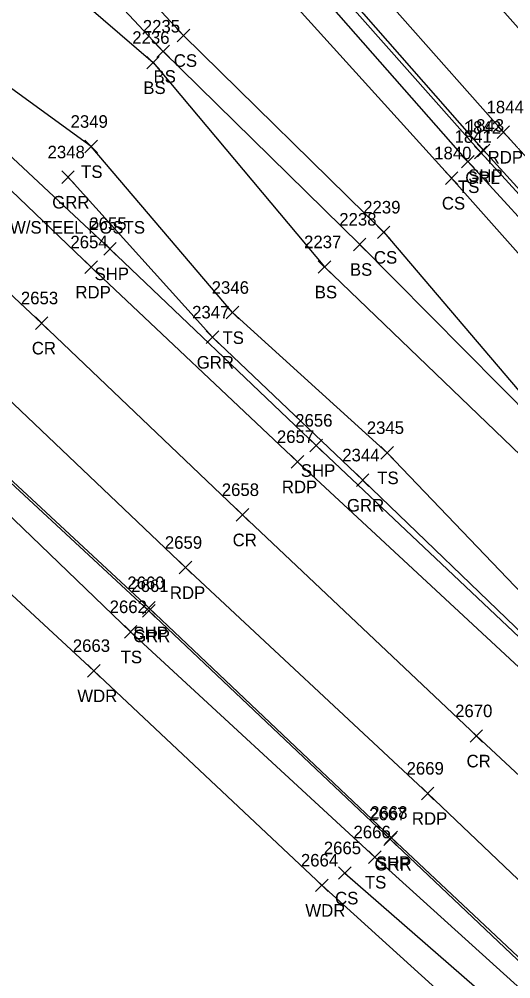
# Model space of a CAD drawing. Extents: x 1647574 to 1652703, y 212895 to 228670.
# Drawn here: x 1648338.2 to 1648416.6, y 227614.7 to 227767.7 of the extents above; entities that cross this region are included whole.
import ezdxf

# ---------------------------------------------------------------- set-up
doc = ezdxf.new("R2010")
doc.units = 0
for name, color, linetype in [('L_A', 7, 'Continuous'), ('L_I', 7, 'Continuous'), ('L_TIC', 7, 'Continuous'), ('LAWA', 7, 'Continuous'), ('LELB', 7, 'Continuous'), ('P_A', 7, 'Continuous'), ('P_I', 7, 'Continuous'), ('P_TIC', 7, 'Continuous'), ('PET', 7, 'Continuous'), ('PRC', 7, 'Continuous'), ('PSP', 7, 'Continuous'), ('R_A', 7, 'Continuous'), ('R_C', 7, 'Continuous'), ('R_I', 7, 'Continuous'), ('R_TIC', 7, 'Continuous'), ('RGR', 7, 'Continuous')]:
    doc.layers.add(name, color=color, linetype=linetype)

msp = doc.modelspace()

# ---------------------------------------------------------------- linework, layer by layer
at = {"layer": 'L_TIC'}
for points in [[(1648363.4, 227764.1), (1648365.4, 227766.1)], [(1648365.4, 227764.1), (1648363.4, 227766.1)], [(1648360.15, 227761.57), (1648362.15, 227763.57)], [(1648362.15, 227761.57), (1648360.15, 227763.57)], [(1648358.53, 227759.77), (1648360.53, 227761.77)], [(1648360.53, 227759.77), (1648358.53, 227761.77)], [(1648348.64, 227746.39), (1648350.64, 227748.39)], [(1648350.64, 227746.39), (1648348.64, 227748.39)], [(1648408.77, 227743.99), (1648410.77, 227745.99)], [(1648410.77, 227743.99), (1648408.77, 227745.99)], [(1648406.17, 227741.36), (1648408.17, 227743.36)], [(1648408.17, 227741.36), (1648406.17, 227743.36)], [(1648395.33, 227732.73), (1648397.33, 227734.73)], [(1648397.33, 227732.73), (1648395.33, 227734.73)], [(1648391.5, 227730.8), (1648393.5, 227732.8)], [(1648393.5, 227730.8), (1648391.5, 227732.8)], [(1648385.88, 227727.2), (1648387.88, 227729.2)], [(1648387.88, 227727.2), (1648385.88, 227729.2)], [(1648371.2, 227719.93), (1648373.2, 227721.93)], [(1648373.2, 227719.93), (1648371.2, 227721.93)], [(1648395.89, 227697.59), (1648397.89, 227699.59)], [(1648397.89, 227697.59), (1648395.89, 227699.59)], [(1648354.95, 227669.04), (1648356.95, 227671.04)], [(1648356.95, 227669.04), (1648354.95, 227671.04)], [(1648349.08, 227662.85), (1648351.08, 227664.85)], [(1648351.08, 227662.85), (1648349.08, 227664.85)], [(1648393.92, 227633.14), (1648395.92, 227635.14)], [(1648395.92, 227633.14), (1648393.92, 227635.14)], [(1648389.13, 227630.61), (1648391.13, 227632.61)], [(1648391.13, 227630.61), (1648389.13, 227632.61)], [(1648385.47, 227628.65), (1648387.47, 227630.65)], [(1648387.47, 227628.65), (1648385.47, 227630.65)]]:
    msp.add_lwpolyline(points, dxfattribs=at)
at = {"layer": 'LAWA'}
msp.add_lwpolyline([(1648247.84, 227762.38), (1648284.5, 227726.84), (1648316.68, 227694.71), (1648350.08, 227663.85), (1648386.47, 227629.65), (1648423.97, 227595.7), (1648457.51, 227562.98), (1648490.36, 227530.59), (1648519.53, 227503.11), (1648553.39, 227472.36), (1648585.36, 227442.98), (1648630.58, 227404.19)], dxfattribs=at)
at = {"layer": 'LELB'}
for points in [[(1648525.46, 227617.36), (1648497.47, 227646.51), (1648467.28, 227678.49), (1648435.31, 227710.73), (1648407.17, 227742.36), (1648379.63, 227772.76), (1648347.94, 227809.77), (1648315.69, 227849.46), (1648282.72, 227890.46), (1648255.42, 227922.98), (1648228.95, 227959.79), (1648203.39, 227994.31), (1648178.45, 228029.64), (1648153.05, 228063.88), (1648128.81, 228100.92), (1648107.87, 228136.93)], [(1648005.17, 228084.65), (1648023.65, 228068.5), (1648050.66, 228049.08), (1648084, 228027.44), (1648113.5, 228007.83), (1648147.29, 227982.73), (1648182.2, 227955.34), (1648213, 227923.38), (1648241.53, 227889), (1648267.07, 227861.14), (1648299.05, 227827.09), (1648330.77, 227794.94), (1648361.15, 227762.57), (1648392.5, 227731.8), (1648431.64, 227692.37), (1648464.56, 227657.5), (1648493.11, 227630.36), (1648521, 227603.29), (1648553.55, 227572.08), (1648564.74, 227563.33)], [(1648003.1, 228082.75), (1648021.4, 228065.95), (1648044.73, 228045.59), (1648079.17, 228018.19), (1648101.81, 227996.84), (1648138.98, 227971.46), (1648165.99, 227945.56), (1648168.81, 227943.47), (1648170.35, 227941.98), (1648172.46, 227939.54), (1648204.47, 227916.76), (1648236.47, 227884.75), (1648262.27, 227857.29), (1648293.8, 227821.06), (1648324.53, 227790.88), (1648359.53, 227760.77), (1648386.88, 227728.2), (1648427.75, 227689.04), (1648461.36, 227653.83), (1648490.92, 227628.14), (1648517.86, 227599.3), (1648549.31, 227568.74), (1648557.52, 227558.9)], [(1648186.1, 227961.67), (1648189.23, 227959.77), (1648191.63, 227954.88), (1648216.39, 227927.07), (1648246.51, 227892.12), (1648271.15, 227865), (1648301.38, 227828.71), (1648334.57, 227797.2), (1648364.4, 227765.1), (1648396.33, 227733.73), (1648431.64, 227692.37)], [(1648774.58, 227389.56), (1648743.29, 227416.76), (1648711.06, 227445.83), (1648678.9, 227476.26), (1648653.94, 227498.58), (1648629.18, 227520.51), (1648599.07, 227550.48), (1648561.98, 227586.59), (1648537.34, 227611.83), (1648495.7, 227652.57), (1648469.81, 227680.64), (1648438.58, 227713.56), (1648409.77, 227744.99), (1648382.96, 227775.49), (1648351.84, 227812.3), (1648319.03, 227851.85)], [(1648685.39, 227422.2), (1648676.45, 227434.08), (1648654, 227457.48), (1648622.43, 227483.58), (1648591.46, 227513.12), (1648558.41, 227543.24), (1648525.7, 227574.49), (1648490.45, 227607.71), (1648459.18, 227639.73), (1648423.29, 227671.04), (1648396.89, 227698.59), (1648372.2, 227720.93), (1648349.64, 227747.39), (1648318.23, 227770.21)], [(1648324.38, 227700.33), (1648355.95, 227670.04), (1648394.92, 227634.14), (1648428.77, 227603.61), (1648465.67, 227570.17), (1648497.97, 227538.04), (1648525.78, 227510.98), (1648559.61, 227480.7), (1648593.98, 227451.63), (1648632.72, 227416.53), (1648638.02, 227413.49)], [(1648390.13, 227631.61), (1648425.7, 227600.61), (1648462.57, 227567.71), (1648496.14, 227536.27), (1648523.87, 227508.14)]]:
    msp.add_lwpolyline(points, dxfattribs=at)
at = {"layer": 'P_TIC'}
for points in [[(1648414.43, 227748.69), (1648416.43, 227750.69)], [(1648416.43, 227748.69), (1648414.43, 227750.69)], [(1648411.29, 227745.76), (1648413.29, 227747.76)], [(1648413.29, 227745.76), (1648411.29, 227747.76)], [(1648351.65, 227730.11), (1648353.65, 227732.11)], [(1648353.65, 227730.11), (1648351.65, 227732.11)], [(1648348.65, 227727.18), (1648350.65, 227729.18)], [(1648350.65, 227727.18), (1648348.65, 227729.18)], [(1648340.75, 227718.26), (1648342.75, 227720.26)], [(1648342.75, 227718.26), (1648340.75, 227720.26)], [(1648384.57, 227698.76), (1648386.57, 227700.76)], [(1648386.57, 227698.76), (1648384.57, 227700.76)], [(1648381.59, 227696.15), (1648383.59, 227698.15)], [(1648383.59, 227696.15), (1648381.59, 227698.15)], [(1648372.8, 227687.7), (1648374.8, 227689.7)], [(1648374.8, 227687.7), (1648372.8, 227689.7)], [(1648363.72, 227679.29), (1648365.72, 227681.29)], [(1648365.72, 227679.29), (1648363.72, 227681.29)], [(1648357.86, 227672.86), (1648359.86, 227674.86)], [(1648359.86, 227672.86), (1648357.86, 227674.86)], [(1648410.12, 227652.45), (1648412.12, 227654.45)], [(1648412.12, 227652.45), (1648410.12, 227654.45)], [(1648402.35, 227643.3), (1648404.35, 227645.3)], [(1648404.35, 227643.3), (1648402.35, 227645.3)], [(1648396.53, 227636.26), (1648398.53, 227638.26)], [(1648398.53, 227636.26), (1648396.53, 227638.26)]]:
    msp.add_lwpolyline(points, dxfattribs=at)
at = {"layer": 'PET'}
for points in [[(1648813.95, 227358.94), (1648778.04, 227392.69), (1648747.29, 227421.36), (1648716.15, 227450.61), (1648683.9, 227480.61), (1648659.12, 227504.21), (1648636.13, 227525.99), (1648605.63, 227555.48), (1648567.94, 227592.71), (1648543.86, 227616.05), (1648502.53, 227657.19), (1648475.06, 227685.79), (1648444.59, 227717.74), (1648415.43, 227749.69), (1648388.57, 227780.05), (1648357.18, 227817.31), (1648324.35, 227856.66)], [(1648315.17, 227761.11), (1648349.65, 227728.18), (1648382.59, 227697.15), (1648419.4, 227663.05), (1648452.03, 227631.59), (1648489.19, 227596.81), (1648522.7, 227564.84), (1648552.35, 227536.57), (1648584.49, 227506.14), (1648616.97, 227475.48), (1648654.44, 227439.35), (1648683.93, 227411.58), (1648698.74, 227397.7)], [(1648333.95, 227709.46), (1648364.72, 227680.29), (1648403.35, 227644.3), (1648435.48, 227613.74), (1648473.57, 227577.89), (1648505.93, 227547.55), (1648536.04, 227518.97), (1648567.27, 227489.65), (1648600.56, 227457.93), (1648638.16, 227422.42), (1648655.14, 227406.15)]]:
    msp.add_lwpolyline(points, dxfattribs=at)
at = {"layer": 'PRC'}
for points in [[(1648838.07, 227353.54), (1648807.35, 227381.57), (1648786.43, 227402.05), (1648755.91, 227430.19), (1648724.74, 227459.82), (1648692.84, 227489.5), (1648667.2, 227513.57), (1648644.8, 227535.1), (1648615.58, 227563.67), (1648577.2, 227600.82), (1648552.11, 227624.84), (1648512.09, 227665.31), (1648484.94, 227693.32), (1648454.59, 227725.67), (1648425.77, 227757.32), (1648398.45, 227788.16), (1648367.06, 227824.4), (1648333.96, 227865.19)], [(1648306.81, 227751.95), (1648341.75, 227719.26), (1648373.8, 227688.7), (1648411.12, 227653.45), (1648443.57, 227623.29), (1648480.79, 227587.8), (1648514.61, 227556.06), (1648544.62, 227527.6), (1648575.8, 227497.95), (1648607.75, 227467.4), (1648646, 227431.31), (1648676.13, 227401.91)]]:
    msp.add_lwpolyline(points, dxfattribs=at)
at = {"layer": 'PSP'}
for points in [[(1648862.79, 227349.77), (1648859.77, 227350.01), (1648838.07, 227353.54), (1648813.95, 227358.94), (1648808.77, 227359.65), (1648801.07, 227367.02), (1648799.4, 227367.69), (1648775.51, 227390.23), (1648744.84, 227418.75), (1648714.06, 227447.93), (1648681.62, 227478.36), (1648656.94, 227501.72), (1648633.18, 227523.88), (1648602.92, 227552.91), (1648564.87, 227589.71), (1648540.52, 227613.53), (1648499.1, 227654.74), (1648471.89, 227682.44), (1648441.11, 227715.05), (1648412.29, 227746.76), (1648385.5, 227777.34), (1648354.02, 227814.19), (1648321.06, 227853.92)], [(1648318.36, 227763.01), (1648352.65, 227731.11), (1648385.57, 227699.76), (1648421.79, 227665.61), (1648455.44, 227633.9), (1648491.74, 227599.36), (1648525.61, 227567.1), (1648554.89, 227539.66), (1648587.9, 227508.74), (1648620.04, 227478.68), (1648657.86, 227443.1), (1648687.13, 227414.42), (1648699.8, 227401.85), (1648705.85, 227396.15)], [(1648327.45, 227702.95), (1648358.86, 227673.86), (1648397.53, 227637.26), (1648430.07, 227606.71), (1648467.1, 227572.24), (1648500.44, 227540.82), (1648528.21, 227514.54), (1648562.38, 227484.02), (1648596.57, 227454.64), (1648636.31, 227420.28), (1648642.1, 227415.21), (1648651.08, 227406.8), (1648655.14, 227406.15), (1648676.13, 227401.91), (1648698.74, 227397.7), (1648705.85, 227396.15)]]:
    msp.add_lwpolyline(points, dxfattribs=at)
at = {"layer": 'R_TIC'}
for points in [[(1648410.81, 227745.44), (1648412.81, 227747.44)], [(1648412.81, 227745.44), (1648410.81, 227747.44)], [(1648344.96, 227741.52), (1648346.96, 227743.52)], [(1648346.96, 227741.52), (1648344.96, 227743.52)], [(1648368.01, 227716), (1648370.01, 227718)], [(1648370.01, 227716), (1648368.01, 227718)], [(1648391.98, 227693.22), (1648393.98, 227695.22)], [(1648393.98, 227693.22), (1648391.98, 227695.22)], [(1648357.85, 227672.4), (1648359.85, 227674.4)], [(1648359.85, 227672.4), (1648357.85, 227674.4)], [(1648396.37, 227636.01), (1648398.37, 227638.01)], [(1648398.37, 227636.01), (1648396.37, 227638.01)]]:
    msp.add_lwpolyline(points, dxfattribs=at)
at = {"layer": 'RGR'}
for points in [[(1648799.4, 227367.69), (1648775.21, 227390.09), (1648744.67, 227418.58), (1648713.63, 227447.71), (1648681.41, 227478.1), (1648656.75, 227501.4), (1648632.98, 227523.33), (1648602.41, 227552.12), (1648564.56, 227589.41), (1648540.3, 227613.5), (1648498.82, 227654.38), (1648471.44, 227682.07), (1648440.86, 227714.66), (1648411.81, 227746.44), (1648384.97, 227776.71), (1648353.62, 227813.75), (1648320.77, 227853.11)], [(1648697.72, 227405.66), (1648692.45, 227411.09), (1648683.98, 227419.76), (1648672.37, 227430.57), (1648663.53, 227439.76), (1648649.68, 227452.69), (1648619.08, 227481.01), (1648588.86, 227509.07), (1648555.34, 227540.28), (1648523.34, 227570.45), (1648487.38, 227604.54), (1648455.36, 227635), (1648420.16, 227668.08), (1648392.98, 227694.22), (1648369.01, 227717), (1648345.96, 227742.52)], [(1648327.16, 227702.7), (1648358.85, 227673.4), (1648397.37, 227637.01), (1648429.81, 227606.31), (1648466.78, 227571.83), (1648500.09, 227540.55), (1648527.38, 227514.07), (1648561.67, 227483.12), (1648595.98, 227454.16), (1648635.83, 227419.79), (1648639.15, 227416.04)]]:
    msp.add_lwpolyline(points, dxfattribs=at)

# ---------------------------------------------------------------- texts
at = {"layer": 'L_A'}
for s, p in [('CS', (1648362.84, 227760.1)), ('BS', (1648359.6, 227757.57)), ('BS', (1648357.97, 227755.77)), ('TS', (1648348.05, 227742.39)), ('TS', (1648408.18, 227739.99)), ('CS', (1648405.61, 227737.36)), ('CS', (1648394.77, 227728.73)), ('BS', (1648390.94, 227726.8)), ('BS', (1648385.33, 227723.2)), ('TS', (1648370.61, 227715.93)), ('TS', (1648395.3, 227693.59)), ('TS', (1648354.36, 227665.04)), ('WDR', (1648347.44, 227658.85)), ('TS', (1648393.33, 227629.14)), ('CS', (1648388.57, 227626.61)), ('WDR', (1648383.83, 227624.65))]:
    msp.add_text(s, height=2, dxfattribs=at).set_placement(p)
at = {"layer": 'L_I'}
for s, p in [('2235', (1648357.89, 227765.57)), ('2236', (1648356.21, 227763.77)), ('2349', (1648346.37, 227750.39)), ('1841', (1648407.64, 227747.99)), ('1840', (1648404.39, 227745.36)), ('2239', (1648393.06, 227736.73)), ('2238', (1648389.24, 227734.8)), ('2237', (1648383.62, 227731.2)), ('2346', (1648368.88, 227723.93)), ('2345', (1648393.63, 227701.59)), ('2662', (1648352.6, 227673.04)), ('2663', (1648346.72, 227666.85)), ('2666', (1648391.51, 227637.14)), ('2665', (1648386.77, 227634.61)), ('2664', (1648383.12, 227632.65))]:
    msp.add_text(s, height=2, dxfattribs=at).set_placement(p)
at = {"layer": 'P_A'}
for s, p in [('RDP', (1648412.92, 227744.69)), ('SHP', (1648409.82, 227741.76)), ('SHP', (1648350.19, 227726.11)), ('RDP', (1648347.14, 227723.18)), ('CR', (1648340.18, 227714.26)), ('SHP', (1648383.11, 227694.76)), ('RDP', (1648380.08, 227692.15)), ('CR', (1648372.23, 227683.7)), ('RDP', (1648362.21, 227675.29)), ('SHP', (1648356.39, 227668.86)), ('CR', (1648409.55, 227648.45)), ('RDP', (1648400.83, 227639.3)), ('SHP', (1648395.07, 227632.26))]:
    msp.add_text(s, height=2, dxfattribs=at).set_placement(p)
at = {"layer": 'P_I'}
for s, p in [('1844', (1648412.74, 227752.69)), ('1843', (1648409.59, 227749.76)), ('2655', (1648349.35, 227734.11)), ('2654', (1648346.34, 227731.18)), ('2653', (1648338.44, 227722.26)), ('2656', (1648382.21, 227702.76)), ('2657', (1648379.29, 227700.15)), ('2658', (1648370.49, 227691.7)), ('2659', (1648361.41, 227683.29)), ('2660', (1648355.42, 227676.86)), ('2670', (1648407.72, 227656.45)), ('2669', (1648399.98, 227647.3)), ('2668', (1648394.18, 227640.26))]:
    msp.add_text(s, height=2, dxfattribs=at).set_placement(p)
at = {"layer": 'R_A'}
for s, p in [('GRL', (1648409.35, 227741.44)), ('GRR', (1648343.44, 227737.52)), ('GRR', (1648366.5, 227712)), ('GRR', (1648390.47, 227689.22)), ('GRR', (1648356.34, 227668.4)), ('GRR', (1648394.86, 227632.01))]:
    msp.add_text(s, height=2, dxfattribs=at).set_placement(p)
at = {"layer": 'R_C'}
msp.add_text('SGR W/STEEL POSTS', height=2, dxfattribs=at).set_placement((1648330.16, 227733.52))
at = {"layer": 'R_I'}
for s, p in [('1842', (1648409.11, 227749.44)), ('2348', (1648342.7, 227745.52)), ('2347', (1648365.76, 227720)), ('2344', (1648389.72, 227697.22)), ('2661', (1648356.06, 227676.4)), ('2667', (1648394.02, 227640.01))]:
    msp.add_text(s, height=2, dxfattribs=at).set_placement(p)

doc.saveas('drawing.dxf')
